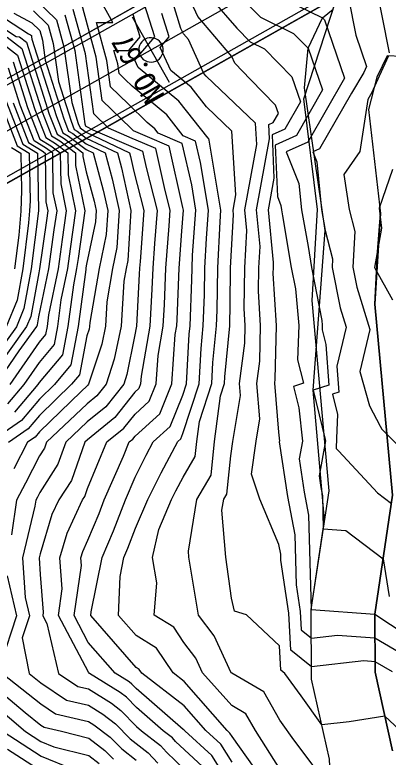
# Model space of a CAD drawing. Extents: x 42655 to 43811, y -141820 to -141156.
# Drawn here: x 42796.3 to 42836.1, y -141670.4 to -141591.3 of the extents above; entities that cross this region are included whole.
import ezdxf

# ---------------------------------------------------------------- set-up
doc = ezdxf.new("R2010")
doc.units = 0
for name, color, linetype in [('D-BMK-HTXT_1', 7, 'Continuous'), ('D-BMK_1', 7, 'Continuous'), ('D-STR-STR2トンネル', 7, 'Continuous'), ('ZE_HICN', 7, 'Continuous'), ('ZE_LWCN', 7, 'Continuous'), ('地形', 7, 'Continuous'), ('現況道路ﾊｯﾁ', 7, 'Continuous'), ('着色', 7, 'Continuous')]:
    doc.layers.add(name, color=color, linetype=linetype)

msp = doc.modelspace()

# ---------------------------------------------------------------- linework, layer by layer
at = {"layer": 'D-BMK-HTXT_1'}
msp.add_line((42812.777, -141598.55), (42808.844, -141591.584), dxfattribs=at)
msp.add_lwpolyline([(42809.51, -141595.067), (42809.531, -141595.3), (42809.593, -141595.524), (42809.695, -141595.734), (42809.832, -141595.923), (42810, -141596.084), (42810.194, -141596.212), (42810.409, -141596.304), (42810.636, -141596.356), (42810.869, -141596.366), (42811.1, -141596.335), (42811.321, -141596.263), (42811.527, -141596.152), (42811.709, -141596.007), (42811.862, -141595.832), (42811.982, -141595.631), (42812.064, -141595.413), (42812.105, -141595.184), (42812.105, -141594.951), (42812.064, -141594.722), (42811.982, -141594.503), (42811.862, -141594.303), (42811.709, -141594.128), (42811.527, -141593.982), (42811.321, -141593.872), (42811.1, -141593.8), (42810.869, -141593.769), (42810.636, -141593.779), (42810.409, -141593.831), (42810.194, -141593.923), (42810, -141594.051), (42809.831, -141594.212), (42809.695, -141594.401), (42809.593, -141594.611), (42809.531, -141594.835), (42809.51, -141595.067)], dxfattribs=at)
at = {"layer": 'D-BMK_1'}
msp.add_line((42932.715, -141526.226), (42777.191, -141614.053), dxfattribs=at)
at = {"layer": 'D-STR-STR2トンネル'}
for p, q in [((43087.053, -141433.469), (42774.793, -141609.807)), ((43087.348, -141433.992), (42775.088, -141610.33)), ((43091.527, -141441.393), (42779.268, -141617.731)), ((43091.822, -141441.915), (42779.563, -141618.253))]:
    msp.add_line(p, q, dxfattribs=at)
at = {"layer": 'ZE_HICN'}
for points in [[(42838.354, -141668.504), (42835.724, -141666.054), (42831.908, -141666.662), (42828.998, -141666.988), (42826.823, -141663.884), (42825.059, -141661.523), (42824.627, -141661.172), (42824.494, -141658.584), (42820.997, -141655.262), (42819.717, -141654.871), (42819.382, -141653.509), (42818.774, -141649.11), (42818.371, -141644.121), (42818.561, -141642.948), (42818.881, -141642.403), (42819.311, -141638.323), (42819.527, -141636.781), (42820.348, -141631.907), (42820.241, -141630.615), (42820.803, -141626.324), (42820.844, -141624.449), (42820.734, -141622.639), (42820.799, -141618.287), (42821.022, -141614.33), (42820.802, -141612.124), (42822.092, -141605.162), (42821.945, -141602.878), (42816.702, -141597.874), (42816.428, -141597.582), (42814.803, -141593.975), (42814.272, -141593.353), (42814.011, -141592.78), (42812.4, -141587.513)], [(42831.839, -141589.503), (42832.621, -141593.48), (42833.779, -141596.844), (42833.491, -141597.49), (42832.151, -141599.689), (42828.769, -141605.6), (42828.036, -141605.928), (42828.462, -141606.992), (42828.981, -141612.086), (42829.376, -141614.303), (42830.151, -141617.322), (42830.102, -141618.244), (42830.943, -141622.551), (42831.582, -141624.613), (42830.598, -141628.753), (42830.814, -141631.551), (42830.15, -141631.764), (42830.682, -141633.917), (42830.582, -141636.429), (42830.538, -141637.532), (42830.562, -141637.578), (42830.807, -141637.823), (42834.922, -141642.268), (42836.416, -141643.396)], [(42819.476, -141673.702), (42817.278, -141670.248), (42814.405, -141667.618), (42814.359, -141667.566), (42814.238, -141667.472), (42809.25, -141663.131), (42808.77, -141662.64), (42808.477, -141662.416), (42806.999, -141661.49), (42804.139, -141658.2), (42802.624, -141655.348), (42803.406, -141650.023), (42803.338, -141649.182), (42803.541, -141648.511), (42804.088, -141647.324), (42805.282, -141644.472), (42805.847, -141643.007), (42807.875, -141638.361), (42808.507, -141636.832), (42808.879, -141636.531), (42809.125, -141636.22), (42811.747, -141633.844), (42813.027, -141630.649), (42813.397, -141625.412), (42813.558, -141624.483), (42813.594, -141623.804), (42813.806, -141618.32), (42814.111, -141614.381), (42814.274, -141612.155), (42814.222, -141611.845), (42812.737, -141605.312), (42810.459, -141604.33), (42808.946, -141603.678), (42808.683, -141603.421), (42805.625, -141600.45), (42804.982, -141595.845), (42803.44, -141590.197)], [(42796.195, -141591.165), (42798.142, -141592.175), (42798.97, -141592.991), (42799.254, -141594.032), (42799.553, -141596.171), (42801.534, -141602.415), (42802.041, -141603.715), (42802.488, -141603.99), (42803.908, -141605.071), (42805.949, -141606.031), (42806.698, -141608.812), (42807.444, -141612.187), (42807.194, -141616.126), (42806.727, -141618.353), (42806.122, -141621.912), (42805.957, -141624.519), (42805.567, -141626.429), (42804.179, -141630.69), (42804.097, -141630.794), (42804.012, -141630.863), (42803.378, -141631.464), (42798.946, -141635.777), (42798.487, -141636.32), (42797.674, -141636.883), (42796.215, -141639.722)], [(42796.13, -141596.323), (42797.674, -141601.19), (42798.997, -141604.583), (42800.165, -141605.299), (42801.155, -141606.053), (42801.204, -141609.331), (42801.8, -141612.213), (42801.365, -141615.261), (42800.926, -141618.38), (42799.919, -141623.298), (42799.757, -141624.548), (42799.595, -141625.393), (42798.902, -141626.221), (42795.789, -141630.729)], [(42795.954, -141605.451), (42796.967, -141606.073), (42797.032, -141610.061), (42796.952, -141612.235), (42796.733, -141614.799), (42796.277, -141618.401)], [(42793.984, -141662.795), (42797.426, -141665.688), (42799.092, -141667.012), (42799.451, -141667.254), (42801.276, -141667.679), (42804.187, -141668.411), (42805.889, -141669.712), (42806.808, -141670.653)]]:
    msp.add_lwpolyline(points, dxfattribs=at)
at = {"layer": 'ZE_LWCN'}
for points in [[(42836.522, -141661.352), (42834.678, -141660.271), (42833.48, -141660.184), (42827.912, -141660.807), (42825.712, -141659.018), (42825.511, -141655.084), (42824.659, -141649.427), (42824.641, -141648.813), (42824.444, -141647.77), (42822.403, -141642.93), (42821.518, -141640.272), (42822.009, -141636.769), (42822.412, -141634.382), (42822.098, -141630.606), (42822.407, -141628.248), (42822.491, -141624.442), (42822.267, -141620.764), (42822.304, -141618.28), (42822.431, -141616.021), (42822.043, -141612.119), (42823.448, -141604.534), (42823.381, -141603), (42823.83, -141602.799), (42824.382, -141601.835), (42824.078, -141600.953), (42821.412, -141598.236), (42819.753, -141596.474), (42819.441, -141595.781), (42815.787, -141591.501), (42813.986, -141587.558)], [(42834.626, -141587.448), (42836.189, -141595.396)], [(42824.555, -141671.766), (42821.927, -141667.583), (42820.912, -141665.804), (42819.435, -141664.944), (42816.311, -141661.447), (42815.601, -141659.903), (42814.316, -141658.199), (42813.239, -141656.593), (42811.163, -141655.308), (42811.448, -141651.87), (42810.972, -141649.146), (42811.635, -141646.159), (42813.01, -141642.974), (42813.468, -141642.037), (42814.234, -141640.609), (42815.537, -141638.391), (42815.705, -141636.799), (42815.977, -141634.653), (42817.283, -141630.629), (42817.41, -141628.382), (42817.795, -141624.464), (42817.86, -141622.793), (42817.918, -141618.3), (42818.169, -141613.38), (42818.259, -141612.136), (42817.025, -141604.684), (42816.986, -141604.514), (42816.887, -141604.472), (42813.794, -141600.517), (42809.457, -141596.926), (42809.101, -141596.167), (42811.21, -141593.681), (42809.469, -141588.215)], [(42819.203, -141588.25), (42822.463, -141591.568), (42825.998, -141593.312), (42827.549, -141594.892), (42829.08, -141599.339), (42826.3, -141604.199), (42824.033, -141605.215), (42824.271, -141610.675), (42824.658, -141611.643), (42824.705, -141612.106), (42824.822, -141612.761), (42825.757, -141618.264), (42826.19, -141620.531), (42826.541, -141624.423), (42826.408, -141628.096), (42827.045, -141630.583), (42825.987, -141630.924), (42826.556, -141633.227), (42826.936, -141636.746), (42826.595, -141638.65), (42827.122, -141642.193), (42827.589, -141644.658), (42827.884, -141654.712), (42834.655, -141655.198), (42839.759, -141658.569)], [(42823.552, -141588.933), (42829.094, -141591.668), (42829.284, -141591.861), (42831.43, -141598.091), (42827.534, -141604.9), (42825.21, -141605.941), (42826.56, -141609.317), (42826.843, -141612.096), (42827.543, -141616.027), (42827.922, -141618.254), (42829.001, -141623.904), (42829.047, -141624.411), (42829.03, -141624.89), (42829.433, -141626.464), (42829.766, -141630.798), (42828.068, -141631.344), (42829.368, -141636.6), (42829.383, -141636.735), (42828.714, -141640.469), (42828.899, -141641.714), (42829.063, -141642.581), (42829.167, -141646.115), (42831.547, -141646.286), (42835.535, -141649.297), (42836.183, -141653.329)], [(42792.018, -141589.575), (42797.757, -141593.339), (42797.981, -141593.455), (42798.076, -141593.549), (42798.109, -141593.669), (42798.143, -141593.915), (42800.762, -141602.17), (42801.432, -141603.889), (42802.024, -141604.252), (42803.9, -141605.681), (42804.658, -141606.037), (42805.725, -141610.002), (42806.209, -141612.192), (42806.047, -141614.749), (42805.29, -141618.359), (42804.308, -141624.129), (42804.283, -141624.527), (42804.224, -141624.818), (42803.987, -141625.546), (42803.192, -141629.709), (42802.363, -141630.698), (42798.938, -141634.031), (42797.75, -141635.435), (42795.647, -141636.892)], [(42798.465, -141589.613), (42800.758, -141591.873), (42801.545, -141594.757), (42802.373, -141600.683), (42803.078, -141602.905), (42803.259, -141603.368), (42803.418, -141603.466), (42803.923, -141603.851), (42808.532, -141606.019), (42808.644, -141606.433), (42808.993, -141608.014), (42810.045, -141612.174), (42809.647, -141617.602), (42809.59, -141618.339), (42809.565, -141618.97), (42809.27, -141624.503), (42809.075, -141625.625), (42808.253, -141629.652), (42807.92, -141630.672), (42806.01, -141633.089), (42804.029, -141634.691), (42801.74, -141636.864), (42800.909, -141639.226), (42798.976, -141642.22), (42798.717, -141642.724), (42798.551, -141643.041), (42798.457, -141643.679), (42797.136, -141649.211), (42797.408, -141653.41), (42797.862, -141655.37), (42797.109, -141657.722), (42797.857, -141661.533), (42799.071, -141662.498), (42801.827, -141664.35), (42804.17, -141664.896), (42805.677, -141665.84), (42807.041, -141666.883), (42808.593, -141668.471), (42810.527, -141669.964), (42811.531, -141671.077)], [(42819.463, -141670.964), (42818.251, -141669.058), (42816.666, -141667.608), (42814.347, -141664.966), (42809.841, -141661.477), (42809.573, -141661.076), (42809.24, -141660.87), (42804.418, -141655.339), (42804.434, -141654.964), (42805.623, -141649.171), (42806.819, -141646.316), (42808.098, -141642.997), (42809.145, -141640.598), (42810.3, -141638.236), (42811.059, -141636.82), (42812.864, -141635.184), (42814.193, -141631.868), (42814.591, -141630.641), (42814.889, -141625.358), (42814.976, -141624.477), (42815.167, -141619.562), (42815.183, -141618.313), (42815.252, -141616.945), (42815.602, -141612.149), (42815.156, -141609.458), (42814.153, -141605.046), (42811.593, -141603.942), (42811.218, -141603.462), (42810.417, -141602.799), (42808.381, -141600.821), (42806.519, -141599.012), (42806.127, -141596.207), (42805.019, -141592.145), (42806.742, -141592.163), (42805.188, -141589.317)], [(42817.302, -141589.649), (42819.964, -141592.767), (42821.374, -141594.202), (42822.903, -141594.957), (42825.813, -141597.923), (42826.731, -141600.587), (42825.065, -141603.499), (42823.707, -141604.108), (42823.909, -141608.742), (42823.285, -141612.113), (42823.841, -141617.713), (42823.809, -141618.273), (42823.8, -141618.889), (42824.137, -141624.434), (42824.011, -141630.172), (42823.955, -141630.598), (42824.388, -141635.81), (42824.49, -141636.758), (42824.477, -141636.831), (42825.345, -141642.672), (42826.115, -141646.736), (42826.272, -141652.069), (42826.697, -141654.898), (42826.798, -141656.865), (42827.898, -141657.76), (42830.682, -141657.448), (42834.667, -141657.734), (42838.781, -141660.149)], [(42791.407, -141590.323), (42796.475, -141593.648), (42796.81, -141593.66), (42797.549, -141594.229), (42799.99, -141601.925), (42800.824, -141604.062), (42801.559, -141604.514), (42803.566, -141606.042), (42803.572, -141606.436), (42803.905, -141608.046), (42804.752, -141611.192), (42804.974, -141612.198), (42804.9, -141613.373), (42803.951, -141617.897), (42803.894, -141618.295), (42803.884, -141618.366), (42803.861, -141618.478), (42803.075, -141624.532), (42802.293, -141628.63), (42800.552, -141630.707), (42798.93, -141632.286), (42797.012, -141634.55), (42793.862, -141636.734)], [(42816.305, -141671.437), (42814.369, -141669.666), (42813.429, -141668.756), (42813.099, -141668.39), (42812.113, -141667.629), (42809.26, -141665.145), (42808.194, -141664.054), (42807.544, -141663.557), (42804.264, -141661.503), (42804.154, -141661.376), (42800.956, -141655.356), (42801.374, -141652.507), (42801.107, -141649.192), (42801.906, -141646.55), (42803.534, -141643.018), (42803.768, -141642.656), (42804.063, -141641.817), (42806.118, -141636.843), (42807.923, -141635.384), (42809.114, -141633.877), (42810.63, -141632.503), (42811.37, -141630.656), (42811.583, -141627.629), (42812.129, -141624.49), (42812.251, -141622.193), (42812.401, -141618.326), (42812.751, -141613.806), (42812.871, -141612.161), (42812.334, -141610.036), (42811.321, -141605.578), (42809.903, -141604.966), (42808.807, -141604.494), (42806.3, -141603.413), (42804.731, -141601.889), (42803.836, -141595.482), (42802.546, -141590.755)], [(42798.304, -141590.894), (42799.864, -141592.432), (42800.4, -141594.394), (42800.963, -141598.427), (42802.306, -141602.66), (42802.65, -141603.542), (42802.953, -141603.728), (42803.916, -141604.461), (42807.241, -141606.025), (42807.671, -141607.623), (42808.679, -141612.181), (42808.342, -141617.502), (42808.165, -141618.346), (42807.935, -141619.694), (42807.631, -141624.511), (42806.91, -141628.041), (42806.05, -141630.681), (42805.053, -141631.941), (42804.021, -141632.777), (42799.704, -141636.873), (42799.48, -141637.511), (42798.958, -141638.32), (42797.466, -141641.223), (42796.507, -141643.051), (42795.964, -141646.727)], [(42801.652, -141591.314), (42802.691, -141595.12), (42803.783, -141602.938), (42803.85, -141603.15), (42803.867, -141603.195), (42803.883, -141603.204), (42803.931, -141603.241), (42804.637, -141603.573), (42808.914, -141605.417), (42809.346, -141605.603), (42809.905, -141605.844), (42810.304, -141607.6), (42811.458, -141612.168), (42811.199, -141615.704), (42810.995, -141618.333), (42810.908, -141620.581), (42810.7, -141624.497), (42809.77, -141629.846), (42809.712, -141630.664), (42809.512, -141631.163), (42809.103, -141631.534), (42806.966, -141634.236), (42804.038, -141636.604), (42803.775, -141636.854), (42802.339, -141640.941), (42800.99, -141643.03), (42800.272, -141644.589), (42799.007, -141648.767), (42798.903, -141649.202), (42799.017, -141650.963), (42799.342, -141654.992), (42799.288, -141655.363), (42799.729, -141656.194), (42800.962, -141661.518), (42803.014, -141662.897), (42804.162, -141663.165), (42806.61, -141664.698), (42807.618, -141665.469), (42809.269, -141667.159), (42809.821, -141667.64), (42811.813, -141669.177), (42812.48, -141669.916), (42814.379, -141671.755)], [(42823.37, -141673.739), (42819.451, -141668.225), (42819.224, -141667.868), (42818.928, -141667.597), (42814.335, -141662.366), (42813.167, -141661.461), (42811.406, -141658.835), (42809.224, -141657.484), (42807.342, -141655.326), (42807.519, -141651.191), (42807.936, -141649.16), (42808.355, -141648.159), (42809.171, -141646.044), (42810.491, -141642.986), (42811.884, -141640.136), (42813.668, -141636.808), (42813.981, -141636.524), (42814.212, -141635.949), (42815.937, -141630.635), (42816.15, -141626.87), (42816.385, -141624.47), (42816.513, -141621.178), (42816.551, -141618.307), (42816.71, -141615.163), (42816.931, -141612.142), (42816.091, -141607.071), (42815.57, -141604.78), (42814.24, -141604.207), (42812.506, -141601.99), (42808.807, -141598.927), (42808.079, -141598.22), (42807.413, -141597.573), (42807.273, -141596.57), (42806.876, -141595.117), (42808.451, -141595.134), (42809.678, -141593.688), (42808.915, -141591.295)], [(42828.279, -141671.56), (42825.855, -141668.344), (42824.901, -141666.982), (42824.531, -141666.487), (42822.814, -141663.478), (42819.419, -141661.501), (42819.358, -141661.432), (42817.554, -141657.515), (42815.873, -141655.286), (42814.977, -141649.976), (42814.86, -141649.128), (42814.808, -141648.477), (42815.702, -141642.961), (42817.209, -141640.397), (42817.589, -141636.79), (42818.205, -141631.928), (42818.629, -141630.622), (42818.67, -141629.894), (42819.204, -141624.457), (42819.206, -141624.408), (42819.236, -141622.146), (42819.293, -141618.294), (42819.612, -141612.639), (42819.561, -141612.13), (42819.859, -141610.523), (42819.421, -141603.719), (42816.726, -141601.147), (42815.081, -141599.044), (42812.945, -141597.275), (42811.786, -141594.801), (42812.743, -141593.674), (42811.953, -141591.195)], [(42794.165, -141593.746), (42796.603, -141595.625), (42798.446, -141601.435), (42799.606, -141604.41), (42800.63, -141605.037), (42801.959, -141606.049), (42801.994, -141608.366), (42802.788, -141612.208), (42802.208, -141616.272), (42801.912, -141618.375), (42801.233, -141621.692), (42800.863, -141624.543), (42800.495, -141626.472), (42798.912, -141628.361), (42797.281, -141630.722), (42795.538, -141632.781)], [(42795.487, -141593.703), (42797.076, -141594.927), (42799.218, -141601.68), (42800.215, -141604.236), (42801.094, -141604.775), (42802.763, -141606.046), (42802.783, -141607.401), (42803.776, -141612.204), (42803.051, -141617.283), (42802.898, -141618.37), (42802.547, -141620.085), (42801.969, -141624.537), (42801.394, -141627.551), (42798.922, -141630.5), (42798.773, -141630.715), (42796.275, -141633.666)], [(42836.099, -141595.695), (42835.121, -141597.867), (42834.345, -141599.609), (42833.89, -141600.354), (42833.05, -141605.905), (42831.368, -141608.359), (42831.91, -141612.073), (42832.515, -141614.431), (42832.314, -141618.233), (42832.73, -141620.365), (42834.122, -141624.852), (42833.054, -141629.345), (42834.088, -141632.982), (42835.206, -141635.148), (42835.386, -141635.495), (42837.41, -141637.513)], [(42794.297, -141630.736), (42796.794, -141627.12), (42798.655, -141624.553), (42798.734, -141624.36), (42798.889, -141623.517), (42799.94, -141618.384), (42800.522, -141614.249), (42800.812, -141612.217), (42800.415, -141610.297), (42800.351, -141606.057), (42799.7, -141605.561), (42798.389, -141604.757), (42796.902, -141600.945), (42795.658, -141597.021)], [(42794.586, -141600.21), (42796.562, -141605.277), (42797.852, -141606.069), (42797.934, -141611.144), (42797.894, -141612.231), (42797.785, -141613.513), (42797.166, -141618.397), (42796.55, -141621.74), (42795.393, -141624.568)], [(42795.358, -141600.455), (42797.171, -141605.104), (42798.737, -141606.064), (42798.836, -141612.227), (42798.056, -141618.393), (42797.278, -141622.613), (42796.48, -141624.563), (42793.823, -141628.228)], [(42796.13, -141600.7), (42797.78, -141604.93), (42799.235, -141605.823), (42799.547, -141606.061), (42799.626, -141611.262), (42799.824, -141612.222), (42799.679, -141613.238), (42798.954, -141618.389), (42798.867, -141618.813), (42798.006, -141623.486), (42797.567, -141624.558), (42793.83, -141629.713)], [(42836.548, -141607.8), (42835.118, -141611.946), (42835.367, -141614.063), (42834.621, -141618.238), (42836.52, -141621.686)], [(42795.492, -141651.111), (42796.48, -141655.376), (42794.84, -141660.497)], [(42795.046, -141661.546), (42799.081, -141664.755), (42800.639, -141665.802), (42804.178, -141666.627), (42804.743, -141666.981), (42806.465, -141668.298), (42807.701, -141669.562), (42809.241, -141670.751)], [(42793.993, -141664.803), (42797.438, -141667.697), (42799.1, -141668.776), (42800.467, -141669.336), (42804.195, -141670.272), (42805.312, -141671.127)], [(42795.072, -141667.708), (42799.107, -141670.328), (42802.428, -141671.688)], [(42795.553, -141669.568), (42799.114, -141671.881)]]:
    msp.add_lwpolyline(points, dxfattribs=at)
at = {"layer": '地形'}
for points in [[(42829.307, -141645.174), (42828.068, -141631.344), (42829.376, -141614.303), (42827.167, -141599.099), (42827.549, -141594.892), (42829.094, -141591.668), (42830.222, -141590.72)], [(42843.437, -141605.138), (42843.326, -141600.509), (42842.734, -141598.733), (42839.012, -141595.856), (42835.966, -141595.687), (42834.853, -141597.975), (42833.967, -141601.416), (42835.243, -141612.487)], [(42834.656, -141622.161), (42834.918, -141616.577), (42835.243, -141612.487)], [(42836.545, -141669.759), (42834.684, -141661.361), (42834.655, -141655.198), (42836.545, -141642.529), (42834.656, -141622.161)], [(42837.642, -141758.84), (42833.523, -141749.282), (42832.571, -141738.104), (42833.29, -141722.819), (42833.239, -141711.944), (42829.432, -141702.328), (42830.063, -141689.693), (42830.333, -141681.325), (42829.813, -141670.663), (42827.918, -141662.118), (42827.884, -141654.712), (42829.307, -141645.174)]]:
    msp.add_lwpolyline(points, dxfattribs=at)
at = {"layer": '現況道路ﾊｯﾁ'}
for points in [[(42829.813, -141670.663), (42827.918, -141662.118), (42827.884, -141654.712), (42829.772, -141642.055), (42827.969, -141621.755), (42828.556, -141612.082), (42827.08, -141600.278), (42830.502, -141589.841)], [(42839.012, -141595.856), (42835.966, -141595.687), (42834.853, -141597.975), (42833.967, -141601.416), (42835.243, -141612.487), (42834.656, -141622.161), (42836.545, -141642.529), (42834.655, -141655.198), (42834.684, -141661.361), (42836.545, -141669.759)]]:
    msp.add_lwpolyline(points, dxfattribs=at)
at = {"layer": '着色'}
msp.add_lwpolyline([(42779.563, -141618.253), (43091.823, -141441.915), (43087.053, -141433.469), (42774.793, -141609.807)], close=True, dxfattribs=at)

# ---------------------------------------------------------------- texts
at = {"layer": 'D-BMK-HTXT_1'}
msp.add_text('NO.67', height=2.3065, rotation=119.45336, dxfattribs=at).set_placement((42812.333, -141599.95))

doc.saveas('drawing.dxf')
